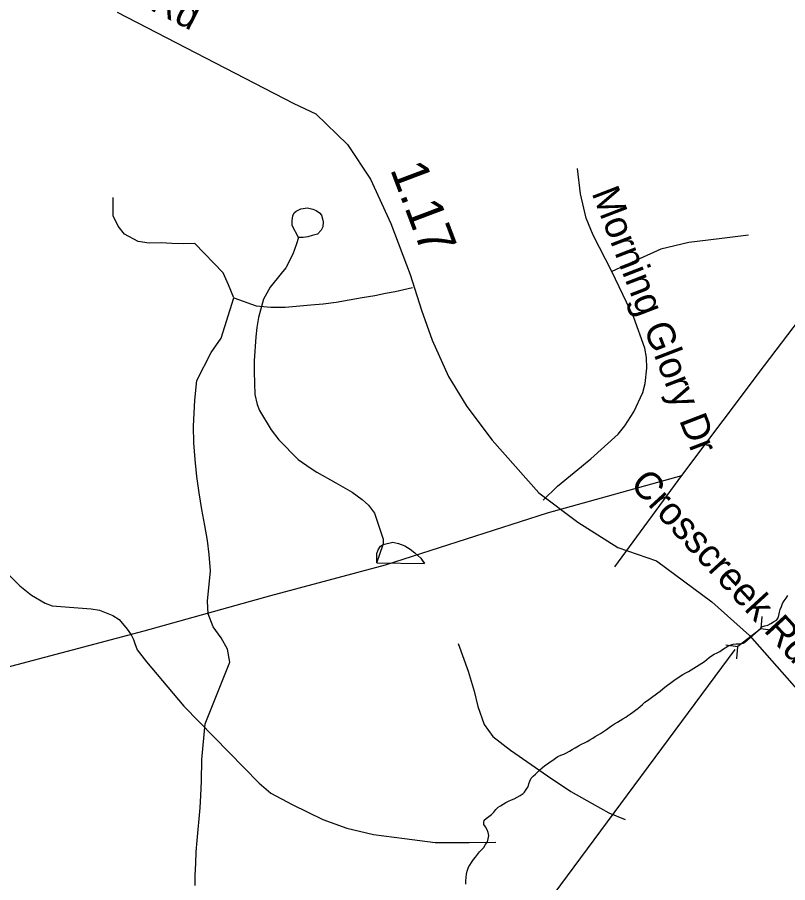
# Model space of a CAD drawing. Extents: x 1662474 to 1856135, y 779280 to 917889.
# Drawn here: x 1694071 to 1696708, y 864945 to 867907 of the extents above; entities that cross this region are included whole.
import ezdxf

# ---------------------------------------------------------------- set-up
doc = ezdxf.new("R2010")
doc.units = 0
for name, color, linetype in [('Exist Hydrographic Creek Single Shore', 7, 'Continuous'), ('Exist Hydrographic Misc Water Feature', 7, 'Continuous'), ('Exist Road Non-System Type 51', 7, 'Continuous'), ('Exist Road Non-System Type 51 Label', 7, 'Continuous'), ('Exist Road Secondary Mileage Hundredths English Label', 7, 'Continuous'), ('Exist Road Secondary Structure Pipe CELL', 7, 'Continuous'), ('Exist Road Secondary Structure Pipe Number Label', 7, 'Continuous'), ('Exist Road Secondary Type 51 Attributed', 7, 'Continuous'), ('Exist Road Secondary Type 51 Label', 7, 'Continuous'), ('Exist Utilities Electrical Transmission Line', 7, 'Continuous')]:
    doc.layers.add(name, color=color, linetype=linetype)

msp = doc.modelspace()

# ---------------------------------------------------------------- linework, layer by layer
at = {"layer": 'Exist Hydrographic Creek Single Shore'}
for points in [[(1696447.4, 865721.6), (1696456.6, 865727.1), (1696465.8, 865732.1), (1696475.8, 865736.8), (1696485.1, 865743.3), (1696493.4, 865749.6), (1696502.5, 865754.9), (1696510.6, 865758.6), (1696520.9, 865761.2), (1696531.4, 865762.2), (1696546.6, 865763.2), (1696555.2, 865765.1), (1696561, 865768), (1696616.1, 865816.6), (1696619.5, 865821.5), (1696629.5, 865823.9), (1696640.2, 865827.1), (1696649.5, 865832.3), (1696659.1, 865837.6), (1696668.9, 865843.3), (1696674.1, 865849.4), (1696677.9, 865859.9), (1696679.4, 865870.6), (1696681.8, 865880.6), (1696686, 865891.1), (1696690.1, 865900.5), (1696696.1, 865910.5), (1696702, 865919.4), (1696708.5, 865928.4)], [(1695674, 865075.4), (1695680, 865085.1), (1695682.9, 865095.3), (1695684.8, 865106.4), (1695683.1, 865117.4), (1695678.9, 865126.6), (1695673.6, 865135.8), (1695668.1, 865144.9), (1695667.6, 865150.7), (1695669.2, 865159.4), (1695676.2, 865164.9), (1695685.2, 865172.2), (1695694.6, 865179.1), (1695701.8, 865186.9), (1695709.1, 865196.1), (1695716.5, 865203.2), (1695724.9, 865208.2), (1695734.2, 865213.9), (1695743.2, 865219.2), (1695752.6, 865223.7), (1695762.4, 865228.4), (1695772.1, 865232.6), (1695782.1, 865237.6), (1695792.2, 865243.4), (1695802, 865250.2), (1695806.8, 865255.2), (1695813.2, 865263.8), (1695819.1, 865273), (1695822.2, 865283), (1695824.9, 865292.7), (1695830.1, 865302.4), (1695837.1, 865309.8), (1695844.5, 865317.1), (1695852.1, 865324.4), (1695859.2, 865331), (1695867.6, 865338.4), (1695876.9, 865346), (1695886, 865352.2), (1695894.9, 865359.1), (1695903.6, 865364.9), (1695912.8, 865371.4), (1695921.1, 865376.7), (1695930.9, 865381.4), (1695941.4, 865385.6), (1695950.6, 865389.8), (1695961.1, 865395.3), (1695970.5, 865400.6), (1695980.8, 865407.1), (1695991.5, 865413.7), (1696001.5, 865419.2), (1696012.5, 865423.4), (1696021.4, 865428.1), (1696030.6, 865433.6), (1696040.4, 865439.4), (1696049.2, 865445.2), (1696058.8, 865451.2), (1696066.9, 865456.4), (1696077.1, 865462.5), (1696087.2, 865469.1), (1696096.5, 865476.1), (1696104.9, 865482.2), (1696115.1, 865489), (1696124.9, 865494.8), (1696134.5, 865500.6), (1696143.2, 865506.1), (1696153.5, 865511.8), (1696160, 865516.1), (1696169.5, 865523.1), (1696178.1, 865529.4), (1696187, 865535.2), (1696195.1, 865541.5), (1696203.2, 865547.8), (1696210.9, 865554.9), (1696219, 865563), (1696228, 865569.1), (1696237.1, 865575.4), (1696245.9, 865582.4), (1696254.2, 865588.2), (1696263.1, 865594.5), (1696271, 865601.1), (1696280.2, 865608.7), (1696287.5, 865614.2), (1696296.5, 865621), (1696304.4, 865626.8), (1696314, 865633.9), (1696323, 865640.2), (1696332.1, 865646.8), (1696340, 865652.2), (1696349.2, 865658.3), (1696359.5, 865663), (1696368.4, 865668), (1696377.9, 865674.3), (1696386.8, 865679.2), (1696395.6, 865684.8), (1696405.1, 865690.6), (1696414.4, 865696.1), (1696423.5, 865702.4), (1696430.6, 865709.2), (1696438.5, 865716), (1696447.4, 865721.6)], [(1695605.8, 864939.7), (1695606.5, 864951), (1695607.2, 864962.5), (1695608.4, 864974.6), (1695611.2, 864984.8), (1695614.6, 864995.3), (1695617, 865000.1), (1695619.6, 865005.6), (1695625.9, 865014.8), (1695633, 865024.2), (1695639.5, 865032.9), (1695653.2, 865050.4), (1695659.8, 865058.1), (1695667.4, 865065.9), (1695674, 865075.4)]]:
    msp.add_lwpolyline(points, dxfattribs=at)
at = {"layer": 'Exist Hydrographic Misc Water Feature'}
for q in [(1695323.5, 866103.1), (1695465.2, 866038)]:
    msp.add_line((1695301.9, 866039.7), q, dxfattribs=at)
for points in [[(1695033.1, 867153.7), (1695011.7, 867194.3), (1695012, 867212.3), (1695013.8, 867227.9), (1695018.6, 867237.6), (1695026.1, 867244.1), (1695042.1, 867252), (1695064.7, 867254.8), (1695082.8, 867250.3), (1695094.1, 867245.9), (1695106, 867238.4), (1695112, 867230.1), (1695116.1, 867217.5), (1695117.9, 867207.7), (1695117.1, 867190.5), (1695111.7, 867178.4), (1695098.7, 867165.5), (1695080.5, 867160.1), (1695065.2, 867156.2), (1695050.1, 867154.2), (1695033.1, 867153.7)], [(1695033.1, 867153.7), (1695011.7, 867194.3), (1695012, 867212.3), (1695013.8, 867227.9), (1695018.6, 867237.6), (1695026.1, 867244.1), (1695042.1, 867252), (1695064.7, 867254.8), (1695082.8, 867250.3), (1695094.1, 867245.9), (1695106, 867238.4), (1695112, 867230.1), (1695116.1, 867217.5), (1695117.9, 867207.7), (1695117.1, 867190.5), (1695111.7, 867178.4), (1695098.7, 867165.5), (1695080.5, 867160.1), (1695065.2, 867156.2), (1695050.1, 867154.2), (1695033.1, 867153.7)], [(1695033.1, 867153.7), (1695026.2, 867128.4), (1695014.3, 867096.6), (1694990.4, 867050.3), (1694974.4, 867030.1), (1694936.7, 866984.1), (1694914.4, 866942.7), (1694897.1, 866879.9), (1694891, 866845.5), (1694887.2, 866813.6), (1694881.5, 866731.7), (1694881.6, 866693.8), (1694883.8, 866615.9), (1694891.9, 866582.1), (1694899.9, 866561.4), (1694940.3, 866495.8), (1694966.5, 866461.6), (1695032.6, 866393.8), (1695076.7, 866362.5), (1695096.8, 866350.6), (1695161.1, 866314), (1695185, 866300.4), (1695216.9, 866282.5), (1695251.1, 866256.4), (1695273.1, 866237.1), (1695293.3, 866210.3), (1695323.8, 866121.1), (1695323.5, 866103.1)], [(1695323.5, 866103.1), (1695356.1, 866110.7), (1695376.1, 866106.2), (1695397.9, 866098.3), (1695415.9, 866086.5), (1695431.8, 866073.8), (1695451.8, 866056.1), (1695459.8, 866043.7), (1695465.2, 866038)], [(1695323.5, 866103.1), (1695356.1, 866110.7), (1695376.1, 866106.2), (1695397.9, 866098.3), (1695415.9, 866086.5), (1695431.8, 866073.8), (1695451.8, 866056.1), (1695465.2, 866038)], [(1695301.9, 866039.7), (1695301.8, 866058.4), (1695301.9, 866072.3), (1695305.9, 866084.5), (1695314, 866096.7), (1695323.5, 866103.1)], [(1694044.8, 865997), (1694080.1, 865961.8), (1694119.5, 865929), (1694167.1, 865902.5), (1694191.1, 865892.3), (1694324.1, 865883), (1694352.1, 865878.4), (1694397.9, 865860.1), (1694419.7, 865845.8), (1694447.6, 865813.1), (1694461.3, 865793.2), (1694469.2, 865777.5), (1694473, 865763.4), (1694481.6, 865742.7), (1694513.8, 865701.1), (1694641.4, 865549), (1694899.1, 865286.2), (1694938.6, 865251.7), (1695011.6, 865212.4), (1695117.1, 865161.1), (1695198.5, 865131.6), (1695290.2, 865110), (1695395.9, 865096.3), (1695501.8, 865082.6), (1695617.8, 865082.8), (1695708.9, 865084.2)], [(1695579.5, 865763.8), (1695613.8, 865668.8), (1695634.6, 865600.2), (1695647.8, 865548.3), (1695668.8, 865486.3), (1695698.1, 865445.5), (1695759.4, 865398.3), (1695886, 865310.4), (1695965.1, 865257), (1696038.4, 865216.1), (1696095.9, 865184.7), (1696151.5, 865161.4)]]:
    msp.add_lwpolyline(points, dxfattribs=at)
at = {"layer": 'Exist Road Non-System Type 51'}
for points in [[(1696105.6, 867037), (1696041.8, 867162.2), (1696017.6, 867220.4), (1695999, 867302.6), (1695988.8, 867390.2)], [(1694812.1, 866947.5), (1694794.6, 866991.6), (1694776.2, 867032.5), (1694679.1, 867133.7), (1694640.1, 867132.4), (1694600.4, 867133.4), (1694563.9, 867135.5), (1694522.6, 867134.2), (1694485.1, 867140.4), (1694438.2, 867165.1), (1694416.4, 867192.1), (1694399.6, 867227.9), (1694399, 867290.1)], [(1696574.1, 867162.2), (1696473, 867149.4), (1696369.1, 867137), (1696273, 867113.4), (1696200.4, 867080.2), (1696105.6, 867037)], [(1695870.4, 866254.4), (1695919.8, 866302.1), (1696033.9, 866395.5), (1696127.6, 866480.9), (1696150.4, 866508.7), (1696181.5, 866556.4), (1696211.4, 866622.9), (1696220, 866654.4), (1696226, 866706.9), (1696224.4, 866742.5), (1696219.1, 866774.8), (1696181.6, 866880), (1696105.6, 867037)], [(1694812.1, 866947.5), (1694888.4, 866919.9), (1694939, 866915), (1694988.1, 866915.2), (1695075.4, 866923.6), (1695118.2, 866926.7), (1695162.6, 866932.2), (1695207, 866940.8), (1695251.9, 866947.9), (1695294.5, 866954.7), (1695331.8, 866962.8), (1695364.8, 866968.7), (1695423.8, 866982.2)], [(1694679.9, 864935.6), (1694680.5, 864971.1), (1694682.1, 865011.4), (1694684, 865051.2), (1694686.9, 865089.1), (1694690.2, 865126.8), (1694693.9, 865163.4), (1694697.6, 865201.9), (1694699.6, 865244.1), (1694702, 865292.4), (1694702.4, 865366.9), (1694714.5, 865488.5), (1694799.2, 865700), (1694790.9, 865744.4), (1694769.2, 865783), (1694741.4, 865820.9), (1694724.6, 865865.2), (1694722.4, 865908.6), (1694732.6, 866012.4), (1694727.4, 866068.1), (1694721.9, 866116.7), (1694712.9, 866167.9), (1694703.1, 866222.4), (1694694, 866279.2), (1694685.8, 866335.9), (1694679.6, 866393.5), (1694675.6, 866451.2), (1694673.8, 866507.9), (1694678.9, 866596.6), (1694685.8, 866664.1), (1694734.9, 866760.1), (1694768.9, 866809.1), (1694812.1, 866947.5)]]:
    msp.add_lwpolyline(points, dxfattribs=at)
at = {"layer": 'Exist Road Secondary Structure Pipe CELL'}
for p, q in [((1696619.1, 865855.8), (1696615.2, 865814.3)), ((1696615.2, 865814.3), (1696537, 865753.3)), ((1696656.4, 865808.1), (1696615.2, 865814.3)), ((1696495.8, 865759.5), (1696537, 865753.3)), ((1696533.1, 865711.8), (1696537, 865753.3))]:
    msp.add_line(p, q, dxfattribs=at)
at = {"layer": 'Exist Road Secondary Structure Pipe Number Label'}
msp.add_line((1696526.8, 865742.9), (1695200.7, 863954.7), dxfattribs=at)
at = {"layer": 'Exist Road Secondary Type 51 Attributed'}
msp.add_lwpolyline([(1694412.9, 867925.5), (1695017.2, 867612.4), (1695092.4, 867577.3), (1695201.2, 867471.9), (1695280.4, 867353.2), (1695349.6, 867201.6), (1695415.6, 867026.8), (1695455.1, 866904.9), (1695491.4, 866802.7), (1695547.5, 866677.4), (1695610.1, 866575.2), (1695695.9, 866459.9), (1695856.2, 866279.3), (1695989.6, 866179.3), (1696126, 866092.6), (1696258.2, 866047.1), (1696448.4, 865906.6), (1696576.5, 865791), (1696704.6, 865646.4), (1696789.1, 865550.1), (1696989.8, 865311.7), (1697089, 865179.5), (1697230.8, 864945.8)], dxfattribs=at)
at = {"layer": 'Exist Utilities Electrical Transmission Line'}
msp.add_line((1696116.6, 866026.5), (1696344.9, 866338.5), dxfattribs=at)
for points in [[(1696344.9, 866338.5), (1696628.6, 866715.5), (1697005.7, 867212), (1697467.2, 867793.1), (1697874.2, 868274.9)], [(1692959.6, 865393.2), (1693540.2, 865551.8), (1694505.4, 865807.2), (1694938.9, 865928.7), (1695331.1, 866033.2), (1695885.7, 866211.3), (1696344.9, 866338.5)]]:
    msp.add_lwpolyline(points, dxfattribs=at)

# ---------------------------------------------------------------- texts
at = {"layer": 'Exist Road Non-System Type 51 Label'}
msp.add_text('Morning Glory Dr', height=95, rotation=291.0725, dxfattribs=at).set_placement((1696035.8, 867306.3))
at = {"layer": 'Exist Road Secondary Mileage Hundredths English Label'}
msp.add_text('1.17', height=125, rotation=290.682, dxfattribs=at).set_placement((1695346.2, 867387.5))
at = {"layer": 'Exist Road Secondary Type 51 Label'}
for rotation, p in [(333.0307, (1693917.7, 868241.7)), (312.537, (1696164.7, 866306.9))]:
    msp.add_text('Crosscreek Rd', height=95, rotation=rotation, dxfattribs=at).set_placement(p)

doc.saveas('drawing.dxf')
